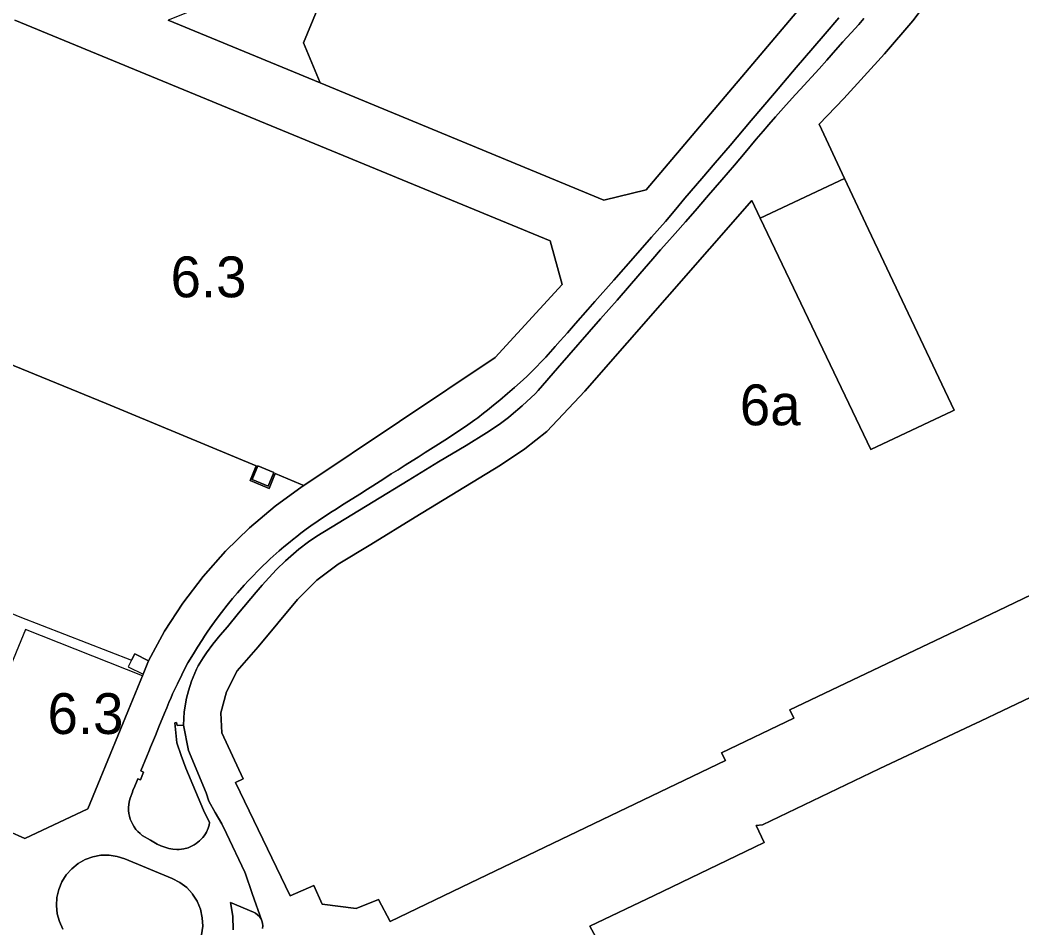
# Model space of a CAD drawing. Extents: x 598968 to 613553, y 4409678 to 4430833.
# Drawn here: x 605786.4 to 606081, y 4415735.8 to 4416002.7 of the extents above; entities that cross this region are included whole.
import ezdxf

# ---------------------------------------------------------------- set-up
doc = ezdxf.new("R2010")
doc.units = 0
for name, color, linetype in [('1', 7, 'Continuous'), ('Polígon industrial de Maó (naus i rafals) - ANNEX III D', 7, 'Continuous'), ('Zona 6.3 - ANNEX III E', 7, 'Continuous')]:
    doc.layers.add(name, color=color, linetype=linetype)

msp = doc.modelspace()

# ---------------------------------------------------------------- linework, layer by layer
at = {"layer": '1'}
for points in [[(605911.8137, 4416097.6705), (605875.8996, 4416112.4717), (605880.2016, 4416100.3496), (605841.9823, 4416007.5), (605829.9931, 4416002.7501), (605874.6818, 4415984.3314), (605869.7521, 4415996.0505)], [(606004.095, 4415944.5194), (606036.5809, 4415876.4644), (606060.5544, 4415887.7344), (606061.1507, 4415888.0147), (606035.8907, 4415941.2139), (606028.8869, 4415956.1867), (606028.8846, 4415956.1916)], [(605869.8234, 4415865.9385), (605868.8373, 4415866.3466), (605861.4561, 4415869.4012), (605859.6588, 4415865.0584), (605854.0224, 4415867.3909), (605855.8197, 4415871.7337), (605811.673, 4415890.003), (605782.5432, 4415901.9801), (605780.5183, 4415897.185), (605756.2662, 4415839.756), (605786.3011, 4415827.3268), (605819.1595, 4415814.5422), (605820.1695, 4415816.4572), (605824.1395, 4415814.4072), (605828.9013, 4415823.0512), (605834.283, 4415831.3233), (605840.256, 4415839.1794), (605846.7878, 4415846.5772), (605853.8437, 4415853.4769), (605861.3857, 4415859.8417), (605869.3734, 4415865.6373)], [(605861.0406, 4415869.7047), (605856.3237, 4415871.6441), (605854.6756, 4415867.6617), (605859.388, 4415865.7116)], [(605824.1395, 4415814.4072), (605820.1695, 4415816.4572), (605819.1595, 4415814.5422), (605818.1496, 4415812.6272), (605822.6095, 4415810.4873)]]:
    msp.add_lwpolyline(points, close=True, dxfattribs=at)
for points in [[(606041.879, 4416037.2029), (605970.5113, 4415952.8127), (605958.0346, 4415949.8218), (605874.6818, 4415984.3314), (605829.9931, 4416002.7501)], [(606131.1401, 4415856.4662), (606073.9307, 4415829.0255), (606012.7514, 4415799.9848), (606014.0014, 4415797.5549), (605992.7139, 4415787.3197), (605993.8116, 4415785.0247), (605918.9124, 4415749.0638), (605895.2427, 4415737.7635), (605891.8427, 4415744.2234), (605885.2428, 4415741.5133), (605875.2129, 4415742.8331), (605872.8229, 4415748.343), (605865.8029, 4415745.2829), (605849.713, 4415778.5823), (605851.973, 4415779.6524), (605845.7618, 4415793.2433), (605845.443, 4415799.1121), (605847.0879, 4415805.287), (605850.2629, 4415811.382), (605856.3928, 4415818.472), (605867.9826, 4415832.4421), (605873.6826, 4415838.0321), (605879.9087, 4415842.8034), (605889.5047, 4415848.5775), (605902.5599, 4415856.583), (605915.1043, 4415864.2399), (605921.3827, 4415868.0705), (605927.6819, 4415871.9327), (605934.8237, 4415876.6449), (605941.2759, 4415881.7354), (605952.4904, 4415893.6655), (606001.611, 4415949.7232), (606004.095, 4415944.5194), (606028.8846, 4415956.1916), (606021.4093, 4415972.1725), (606028.6306, 4415979.6333), (606040.6005, 4415992.8534), (606048.9904, 4416002.4934), (606054.1916, 4416009.4785)], [(605784.8836, 4416002.7326), (605942.2816, 4415937.7923), (605945.8416, 4415924.9525), (605926.1519, 4415903.5624), (605869.8234, 4415865.9385), (605869.3734, 4415865.6373), (605861.3857, 4415859.8417), (605853.8437, 4415853.4769), (605846.7878, 4415846.5772), (605840.256, 4415839.1794), (605834.283, 4415831.3233), (605828.9013, 4415823.0512), (605824.1395, 4415814.4072), (605822.6095, 4415810.4873), (605806.3234, 4415770.8317), (605787.7946, 4415762.1719), (605764.015, 4415772.69)], [(606027.1847, 4416003.3998), (606023.191, 4415998.6487), (606019.5132, 4415994.4507), (606014.6876, 4415988.8098), (606008.2859, 4415981.264), (606001.4523, 4415973.2079), (605995.2014, 4415965.9086), (605990.8594, 4415960.7673), (605986.9365, 4415956.1757), (605981.9362, 4415950.3318), (605979.2681, 4415947.1837), (605976.1636, 4415943.5437), (605972.1168, 4415938.926), (605967.4235, 4415933.5667), (605961.0232, 4415926.2669), (605955.4219, 4415919.9884), (605953.3313, 4415917.6108), (605949.7409, 4415913.5273), (605947.3697, 4415910.8305), (605945.2813, 4415908.4554), (605943.8097, 4415906.7817), (605942.3652, 4415905.1563), (605940.9821, 4415903.6084), (605939.9619, 4415902.558), (605937.8373, 4415900.387), (605936.31, 4415898.8711), (605935.3857, 4415897.9699), (605933.4816, 4415896.2049), (605931.8341, 4415894.7036), (605929.7416, 4415892.9068), (605927.4657, 4415890.9598), (605925.6326, 4415889.4767), (605923.8423, 4415888.0281), (605922.7055, 4415887.1537), (605920.9823, 4415885.8281), (605920.1469, 4415885.2195), (605918.0733, 4415883.7091), (605915.3232, 4415881.8596), (605911.3016, 4415879.2006), (605908.6806, 4415877.5355), (605905.5477, 4415875.5611), (605903.5002, 4415874.2706), (605901.6764, 4415873.1213), (605899.6473, 4415871.8531), (605897.5652, 4415870.5605), (605895.5713, 4415869.3227), (605893.9703, 4415868.3055), (605892.2673, 4415867.2135), (605890.0925, 4415865.8192), (605888.5433, 4415864.8259), (605886.3195, 4415863.4002), (605884.3029, 4415862.1336), (605881.2283, 4415860.1878), (605879.325, 4415858.9673), (605878.2028, 4415858.2477), (605875.6353, 4415856.5671), (605874.1008, 4415855.5387), (605871.916, 4415854.0064), (605870.5629, 4415853.0576), (605868.986, 4415851.8553), (605867.7688, 4415850.9272), (605866.4745, 4415849.9403), (605865.7913, 4415849.3796), (605864.0096, 4415847.8948), (605862.633, 4415846.7476), (605859.9667, 4415844.3643), (605856.8061, 4415841.3343), (605856.1578, 4415840.672), (605855.0197, 4415839.4853), (605853.5831, 4415837.9875), (605852.3328, 4415836.5942), (605850.2967, 4415834.3088), (605848.8432, 4415832.6475), (605847.306, 4415830.7326), (605845.6078, 4415828.5294), (605844.3272, 4415826.8585), (605842.7532, 4415824.7674), (605841.6133, 4415823.1274), (605840.6506, 4415821.6478), (605840.0471, 4415820.6757), (605838.6108, 4415818.4018), (605837.3761, 4415816.4571), (605835.6933, 4415813.7274), (605834.9434, 4415812.2974), (605833.9296, 4415810.2874), (605832.6594, 4415807.6328), (605831.8163, 4415805.8411), (605831.2657, 4415804.6551), (605830.7886, 4415803.5539), (605830.1534, 4415802.0875), (605829.5323, 4415800.5722), (605828.8695, 4415798.9548), (605827.2345, 4415794.9654), (605826.1934, 4415792.4253), (605824.7744, 4415788.9557), (605824.2618, 4415787.6876), (605823.792, 4415786.5254), (605821.9536, 4415781.9775), (605822.6636, 4415781.6675), (605821.7812, 4415779.3813), (605821.7777, 4415779.3826), (605821.0133, 4415779.6769), (605821.0096, 4415779.6775), (605820.7982, 4415779.1661), (605820.1054, 4415777.4896), (605819.5797, 4415776.2176), (605819.4129, 4415775.7523), (605818.7697, 4415773.9576), (605818.4797, 4415772.8776), (605818.2697, 4415771.2276), (605818.2997, 4415770.3676), (605818.3997, 4415769.5176), (605818.5797, 4415768.6676), (605818.8197, 4415767.8376), (605819.1397, 4415767.0376), (605819.5297, 4415766.2577), (605819.9797, 4415765.5277), (605820.4897, 4415764.8277), (605821.0597, 4415764.1777), (605821.6897, 4415763.5777), (605822.3497, 4415763.0477), (605824.762, 4415761.6457), (605826.7197, 4415760.5078), (605827.8196, 4415759.9679), (605829.2648, 4415759.4415), (605830.1196, 4415759.2179), (605831.3196, 4415759.0179), (605832.5296, 4415758.9279), (605832.5336, 4415758.928), (605833.1896, 4415758.9479), (605833.1935, 4415758.948), (605834.5135, 4415759.108), (605835.8035, 4415759.428), (605836.2285, 4415759.5952), (605837.0235, 4415759.938), (605837.6035, 4415760.258), (605838.1635, 4415760.618), (605838.6935, 4415761.018), (605839.2035, 4415761.448), (605839.6735, 4415761.908), (605840.1235, 4415762.398), (605840.5335, 4415762.918), (605840.9035, 4415763.468), (605841.2335, 4415764.028), (605841.7034, 4415765.188), (605842.0034, 4415766.098), (605842.0934, 4415766.808), (605840.3634, 4415770.438), (605837.985, 4415776.0208), (605835.1773, 4415782.7855), (605833.7776, 4415786.5173), (605832.5335, 4415790.2376), (605831.9534, 4415796.1376), (605832.4114, 4415796.2495), (605832.6295, 4415795.3576), (605832.6334, 4415795.3577), (605834.4895, 4415795.4276), (605834.6595, 4415799.4076), (605835.3894, 4415803.4175), (605835.9094, 4415805.5875), (605836.7894, 4415808.3975), (605838.3194, 4415811.9075), (605838.7994, 4415812.8975), (605840.2193, 4415815.2375), (605841.2393, 4415816.7475), (605843.1073, 4415819.2536), (605845.2726, 4415821.8746), (605847.3874, 4415824.4067), (605850.6722, 4415828.3517), (605855.8274, 4415834.5775), (605857.5757, 4415836.628), (605859.5214, 4415838.8039), (605861.7875, 4415841.1962), (605864.4613, 4415843.7812), (605868.369, 4415847.1476), (605871.2689, 4415849.3477), (605873.7089, 4415851.0077), (605890.2287, 4415861.1079), (605900.5806, 4415867.3932), (605909.4792, 4415872.8569), (605917.5903, 4415877.6973), (605923.5421, 4415881.414), (605927.3183, 4415883.8582), (605930.0483, 4415885.9183), (605930.8404, 4415886.567), (605934.079, 4415889.3077), (605937.9682, 4415892.9884), (605938.8032, 4415893.8666), (605944.4892, 4415900.4482), (605957.0943, 4415914.8624), (605961.9668, 4415920.4353), (605968.6902, 4415928.138), (605972.455, 4415932.5327), (605974.7265, 4415935.1578), (605976.6236, 4415937.2853), (605979.0675, 4415940.0263), (605982.1148, 4415943.4603), (605984.9105, 4415946.6925), (605988.8667, 4415951.2665), (605992.7917, 4415955.778), (605996.5338, 4415960.0622), (605999.6076, 4415963.7564), (606002.849, 4415967.6743), (606004.9226, 4415970.0824), (606006.5961, 4415972.0259), (606008.5273, 4415974.2688), (606010.1514, 4415976.0811), (606011.687, 4415977.7985), (606014.4526, 4415980.893), (606015.7819, 4415982.3455), (606021.4071, 4415988.3988), (606023.6166, 4415990.9091), (606026.2125, 4415993.8585), (606028.3956, 4415996.3125), (606030.8289, 4415999.0151), (606033.0336, 4416001.4709), (606034.5649, 4416003.2025)], [(605849.0595, 4415735.2885), (605848.9963, 4415739.3385), (605848.2404, 4415743.3178), (605848.2447, 4415743.316), (605855.0033, 4415740.5192), (605855.6632, 4415740.1799), (605856.2583, 4415739.7367), (605856.7726, 4415739.2017), (605857.192, 4415738.5896), (605857.505, 4415737.9168), (605857.4928, 4415737.9515), (605854.691, 4415745.9215), (605852.5463, 4415752.0222), (605852.5434, 4415752.1047), (605852.527, 4415752.1856), (605852.4975, 4415752.2626), (605847.0744, 4415763.572), (605845.6991, 4415766.4473), (605843.7903, 4415769.7887), (605841.8703, 4415773.0786), (605841.0903, 4415775.5486), (605835.9003, 4415788.0084), (605834.4895, 4415795.4276), (605832.6334, 4415795.3577), (605832.6295, 4415795.3576), (605832.4114, 4415796.2495), (605831.9534, 4415796.1376), (605832.5335, 4415790.2376), (605833.7776, 4415786.5173), (605835.1773, 4415782.7855), (605837.985, 4415776.0208), (605840.3634, 4415770.438), (605842.0934, 4415766.808), (605842.0034, 4415766.098), (605841.7034, 4415765.188), (605841.2335, 4415764.028), (605840.9035, 4415763.468), (605840.5335, 4415762.918), (605840.1235, 4415762.398), (605839.6735, 4415761.908), (605839.2035, 4415761.448), (605838.6935, 4415761.018), (605838.1635, 4415760.618), (605837.6035, 4415760.258), (605837.0235, 4415759.938), (605836.2285, 4415759.5952), (605835.8035, 4415759.428), (605834.5135, 4415759.108), (605833.1935, 4415758.948), (605833.1896, 4415758.9479), (605832.5336, 4415758.928), (605832.5296, 4415758.9279), (605831.3196, 4415759.0179), (605830.1196, 4415759.2179), (605829.2648, 4415759.4415), (605827.8196, 4415759.9679), (605826.7197, 4415760.5078), (605824.762, 4415761.6457), (605822.3497, 4415763.0477), (605821.6897, 4415763.5777), (605821.0597, 4415764.1777), (605820.4897, 4415764.8277), (605819.9797, 4415765.5277), (605819.5297, 4415766.2577), (605819.1397, 4415767.0376), (605818.8197, 4415767.8376), (605818.5797, 4415768.6676), (605818.3997, 4415769.5176), (605818.2997, 4415770.3676), (605818.2697, 4415771.2276), (605818.4797, 4415772.8776), (605818.7697, 4415773.9576), (605819.4129, 4415775.7523), (605819.5797, 4415776.2176), (605820.1054, 4415777.4896), (605820.7982, 4415779.1661), (605821.0096, 4415779.6775), (605821.0133, 4415779.6769), (605821.7777, 4415779.3826), (605821.7812, 4415779.3813), (605822.6636, 4415781.6675), (605821.9536, 4415781.9775), (605823.792, 4415786.5254), (605824.2618, 4415787.6876), (605824.7744, 4415788.9557), (605826.1934, 4415792.4253), (605827.2345, 4415794.9654), (605828.8695, 4415798.9548), (605829.5323, 4415800.5722), (605830.1534, 4415802.0875), (605830.7886, 4415803.5539), (605831.2657, 4415804.6551), (605831.8163, 4415805.8411), (605832.6594, 4415807.6328), (605833.9296, 4415810.2874), (605834.9434, 4415812.2974), (605835.6933, 4415813.7274), (605837.3761, 4415816.4571), (605838.6108, 4415818.4018), (605840.0471, 4415820.6757), (605840.6506, 4415821.6478), (605841.6133, 4415823.1274), (605842.7532, 4415824.7674), (605844.3272, 4415826.8585), (605845.6078, 4415828.5294), (605847.306, 4415830.7326), (605848.8432, 4415832.6475), (605850.2967, 4415834.3088), (605852.3328, 4415836.5942), (605853.5831, 4415837.9875), (605855.0197, 4415839.4853), (605856.1578, 4415840.672), (605856.8061, 4415841.3343), (605859.9667, 4415844.3643), (605862.633, 4415846.7476), (605864.0096, 4415847.8948), (605865.7913, 4415849.3796), (605866.4745, 4415849.9403), (605867.7688, 4415850.9272), (605868.986, 4415851.8553), (605870.5629, 4415853.0576), (605871.916, 4415854.0064), (605874.1008, 4415855.5387), (605875.6353, 4415856.5671), (605878.2028, 4415858.2477), (605879.325, 4415858.9673), (605881.2283, 4415860.1878), (605884.3029, 4415862.1336), (605886.3195, 4415863.4002), (605888.5433, 4415864.8259), (605890.0925, 4415865.8192), (605892.2673, 4415867.2135), (605893.9703, 4415868.3055), (605895.5713, 4415869.3227), (605897.5652, 4415870.5605), (605899.6473, 4415871.8531), (605901.6764, 4415873.1213), (605903.5002, 4415874.2706), (605905.5477, 4415875.5611), (605908.6806, 4415877.5355), (605911.3016, 4415879.2006), (605915.3232, 4415881.8596), (605918.0733, 4415883.7091), (605920.1469, 4415885.2195), (605920.9823, 4415885.8281), (605922.7055, 4415887.1537), (605923.8423, 4415888.0281), (605925.6326, 4415889.4767), (605927.4657, 4415890.9598), (605929.7416, 4415892.9068), (605931.8341, 4415894.7036), (605933.4816, 4415896.2049), (605935.3857, 4415897.9699), (605936.31, 4415898.8711), (605937.8373, 4415900.387), (605939.9619, 4415902.558), (605940.9821, 4415903.6084), (605942.3652, 4415905.1563), (605943.8097, 4415906.7817), (605945.2813, 4415908.4554), (605947.3697, 4415910.8305), (605949.7409, 4415913.5273), (605953.3313, 4415917.6108), (605955.4219, 4415919.9884), (605961.0232, 4415926.2669), (605967.4235, 4415933.5667), (605972.1168, 4415938.926), (605976.1636, 4415943.5437), (605979.2681, 4415947.1837), (605981.9362, 4415950.3318), (605986.9365, 4415956.1757), (605990.8594, 4415960.7673), (605995.2014, 4415965.9086), (606001.4523, 4415973.2079), (606008.2859, 4415981.264), (606014.6876, 4415988.8098), (606019.5132, 4415994.4507), (606023.191, 4415998.6487), (606027.1847, 4416003.3998)], [(606034.5649, 4416003.2025), (606033.0336, 4416001.4709), (606030.8289, 4415999.0151), (606028.3956, 4415996.3125), (606026.2125, 4415993.8585), (606023.6166, 4415990.9091), (606021.4071, 4415988.3988), (606015.7819, 4415982.3455), (606014.4526, 4415980.893), (606011.687, 4415977.7985), (606010.1514, 4415976.0811), (606008.5273, 4415974.2688), (606006.5961, 4415972.0259), (606004.9226, 4415970.0824), (606002.849, 4415967.6743), (605999.6076, 4415963.7564), (605996.5338, 4415960.0622), (605992.7917, 4415955.778), (605988.8667, 4415951.2665), (605984.9105, 4415946.6925), (605982.1148, 4415943.4603), (605979.0675, 4415940.0263), (605976.6236, 4415937.2853), (605974.7265, 4415935.1578), (605972.455, 4415932.5327), (605968.6902, 4415928.138), (605961.9668, 4415920.4353), (605957.0943, 4415914.8624), (605944.4892, 4415900.4482), (605938.8032, 4415893.8666), (605937.9682, 4415892.9884), (605934.079, 4415889.3077), (605930.8404, 4415886.567), (605930.0483, 4415885.9183), (605927.3183, 4415883.8582), (605923.5421, 4415881.414), (605917.5903, 4415877.6973), (605909.4792, 4415872.8569), (605900.5806, 4415867.3932), (605890.2287, 4415861.1079), (605873.7089, 4415851.0077), (605871.2689, 4415849.3477), (605868.369, 4415847.1476), (605864.4613, 4415843.7812), (605861.7875, 4415841.1962), (605859.5214, 4415838.8039), (605857.5757, 4415836.628), (605855.8274, 4415834.5775), (605850.6722, 4415828.3517), (605847.3874, 4415824.4067), (605845.2726, 4415821.8746), (605843.1073, 4415819.2536), (605841.2393, 4415816.7475), (605840.2193, 4415815.2375), (605838.7994, 4415812.8975), (605838.3194, 4415811.9075), (605836.7894, 4415808.3975), (605835.9094, 4415805.5875), (605835.3894, 4415803.4175), (605834.6595, 4415799.4076), (605834.4895, 4415795.4276), (605835.9003, 4415788.0084), (605841.0903, 4415775.5486), (605841.8703, 4415773.0786), (605843.7903, 4415769.7887), (605845.6991, 4415766.4473), (605847.0744, 4415763.572), (605852.4975, 4415752.2626), (605852.527, 4415752.1856), (605852.5434, 4415752.1047), (605852.5463, 4415752.0222), (605854.691, 4415745.9215), (605857.4928, 4415737.9515), (605857.505, 4415737.9168), (605857.7032, 4415737.2017), (605857.7812, 4415736.4638), (605857.7369, 4415735.7231)], [(605961.4021, 4415722.7848), (605953.94, 4415736.3944), (605972.862, 4415745.4147), (606002.3616, 4415759.5951), (606005.1855, 4415760.9671), (606002.9116, 4415765.945), (606004.7116, 4415766.185), (606039.0712, 4415782.6354), (606066.0909, 4415795.3458), (606068.8809, 4415796.6758), (606075.4408, 4415799.7859), (606093.5206, 4415808.3661)], [(605798.9803, 4415735.5146), (605797.9681, 4415737.6984), (605797.3296, 4415740.0191), (605797.0822, 4415742.4134), (605797.2326, 4415744.8158), (605797.489, 4415745.9205), (605797.7768, 4415747.1605), (605798.6998, 4415749.3835), (605799.9765, 4415751.4241), (605801.572, 4415753.2264), (605803.4426, 4415754.7412), (605805.5372, 4415755.9271), (605807.7985, 4415756.7518), (605810.1649, 4415757.1926), (605810.1689, 4415757.1926), (605812.5717, 4415757.2374), (605814.9526, 4415756.8852), (605817.2432, 4415756.1454), (605831.1261, 4415750.4002), (605833.3776, 4415749.2292), (605835.3915, 4415747.6848), (605837.0087, 4415745.9212), (605837.1067, 4415745.8143), (605838.4709, 4415743.6743), (605839.4429, 4415741.33), (605839.993, 4415738.8525), (605840.1045, 4415736.3172), (605839.774, 4415733.8009)], [(605839.774, 4415733.8009), (605840.1045, 4415736.3172), (605839.993, 4415738.8525), (605839.4429, 4415741.33), (605838.4709, 4415743.6743), (605837.1067, 4415745.8143), (605837.0087, 4415745.9212), (605835.3915, 4415747.6848), (605833.3776, 4415749.2292), (605831.1261, 4415750.4002), (605817.2432, 4415756.1454), (605814.9526, 4415756.8852), (605812.5717, 4415757.2374), (605810.1689, 4415757.1926), (605810.1649, 4415757.1926), (605807.7985, 4415756.7518), (605805.5372, 4415755.9271), (605803.4426, 4415754.7412), (605801.572, 4415753.2264), (605799.9765, 4415751.4241), (605798.6998, 4415749.3835), (605797.7768, 4415747.1605), (605797.489, 4415745.9205), (605797.2326, 4415744.8158), (605797.0822, 4415742.4134), (605797.3296, 4415740.0191), (605797.9681, 4415737.6984), (605798.9803, 4415735.5146)], [(605857.7369, 4415735.7231), (605857.7812, 4415736.4638), (605857.7032, 4415737.2017), (605857.505, 4415737.9168), (605857.192, 4415738.5896), (605856.7726, 4415739.2017), (605856.2583, 4415739.7367), (605855.6632, 4415740.1799), (605855.0033, 4415740.5192), (605848.2447, 4415743.316), (605848.2404, 4415743.3178), (605848.9963, 4415739.3385), (605849.0595, 4415735.2885)]]:
    msp.add_lwpolyline(points, dxfattribs=at)
at = {"layer": 'Polígon industrial de Maó (naus i rafals) - ANNEX III D'}
for points in [[(606054.1916, 4416009.4785), (606048.9904, 4416002.4934), (606040.6005, 4415992.8534), (606028.6306, 4415979.6333), (606021.4093, 4415972.1725), (606028.8846, 4415956.1916), (606028.8869, 4415956.1867), (606035.8907, 4415941.2139), (606061.1507, 4415888.0147), (606060.5544, 4415887.7344), (606036.5809, 4415876.4644), (606004.095, 4415944.5194), (606001.611, 4415949.7232), (605952.4904, 4415893.6655), (605941.2759, 4415881.7354), (605934.8237, 4415876.6449), (605927.6819, 4415871.9327), (605921.3827, 4415868.0705), (605915.1043, 4415864.2399), (605902.5599, 4415856.583), (605889.5047, 4415848.5775), (605879.9087, 4415842.8034), (605873.6826, 4415838.0321), (605867.9826, 4415832.4421), (605856.3928, 4415818.472), (605850.2629, 4415811.382), (605847.0879, 4415805.287), (605845.443, 4415799.1121), (605845.7618, 4415793.2433), (605851.973, 4415779.6524), (605849.713, 4415778.5823), (605865.8029, 4415745.2829), (605872.8229, 4415748.343), (605875.2129, 4415742.8331), (605885.2428, 4415741.5133), (605891.8427, 4415744.2234), (605895.2427, 4415737.7635), (605918.9124, 4415749.0638), (605993.8116, 4415785.0247), (605992.7139, 4415787.3197), (606014.0014, 4415797.5549), (606012.7514, 4415799.9848), (606073.9307, 4415829.0255), (606131.1401, 4415856.4662)], [(606093.5206, 4415808.3661), (606075.4408, 4415799.7859), (606068.8809, 4415796.6758), (606066.0909, 4415795.3458), (606039.0712, 4415782.6354), (606004.7116, 4415766.185), (606002.9116, 4415765.945), (606005.1855, 4415760.9671), (606002.3616, 4415759.5951), (605972.862, 4415745.4147), (605953.94, 4415736.3944), (605961.4021, 4415722.7848)]]:
    msp.add_lwpolyline(points, dxfattribs=at)
at = {"layer": 'Zona 6.3 - ANNEX III E'}
for points in [[(606048.2449, 4416052.123), (606042.4438, 4416054.5235), (606041.544, 4416054.8959), (606039.2975, 4416055.8256), (606032.2937, 4416058.7238), (605915.725, 4416107.12), (605911.8137, 4416097.6705), (605869.7521, 4415996.0505), (605874.6818, 4415984.3314), (605958.0346, 4415949.8218), (605970.5113, 4415952.8127), (606041.879, 4416037.2029), (606045.5648, 4416042.1012), (606049.5102, 4416046.7929), (606046.3602, 4416048.3929)], [(605861.0406, 4415869.7047), (605859.388, 4415865.7116), (605854.6756, 4415867.6617), (605856.3237, 4415871.6441)], [(605787.9814, 4415823.5417), (605766.5123, 4415771.6643), (605787.7946, 4415762.1719), (605806.3234, 4415770.8317), (605822.4485, 4415809.999)]]:
    msp.add_lwpolyline(points, close=True, dxfattribs=at)
msp.add_lwpolyline([(605782.5432, 4415901.9801), (605811.673, 4415890.003), (605855.8197, 4415871.7337), (605854.0224, 4415867.3909), (605859.6588, 4415865.0584), (605861.4561, 4415869.4012), (605868.8373, 4415866.3466), (605869.8234, 4415865.9385), (605926.1519, 4415903.5624), (605945.8416, 4415924.9525), (605942.2816, 4415937.7923), (605784.8836, 4416002.7326)], dxfattribs=at)

# ---------------------------------------------------------------- texts
at = {"layer": 'Polígon industrial de Maó (naus i rafals) - ANNEX III D'}
msp.add_text('6a', height=12, dxfattribs=at).set_placement((605998.0836, 4415883.614))
at = {"layer": 'Zona 6.3 - ANNEX III E'}
for p in [(605830.67, 4415921.2414), (605794.4804, 4415792.8568)]:
    msp.add_text('6.3', height=12, dxfattribs=at).set_placement(p)

doc.saveas('drawing.dxf')
